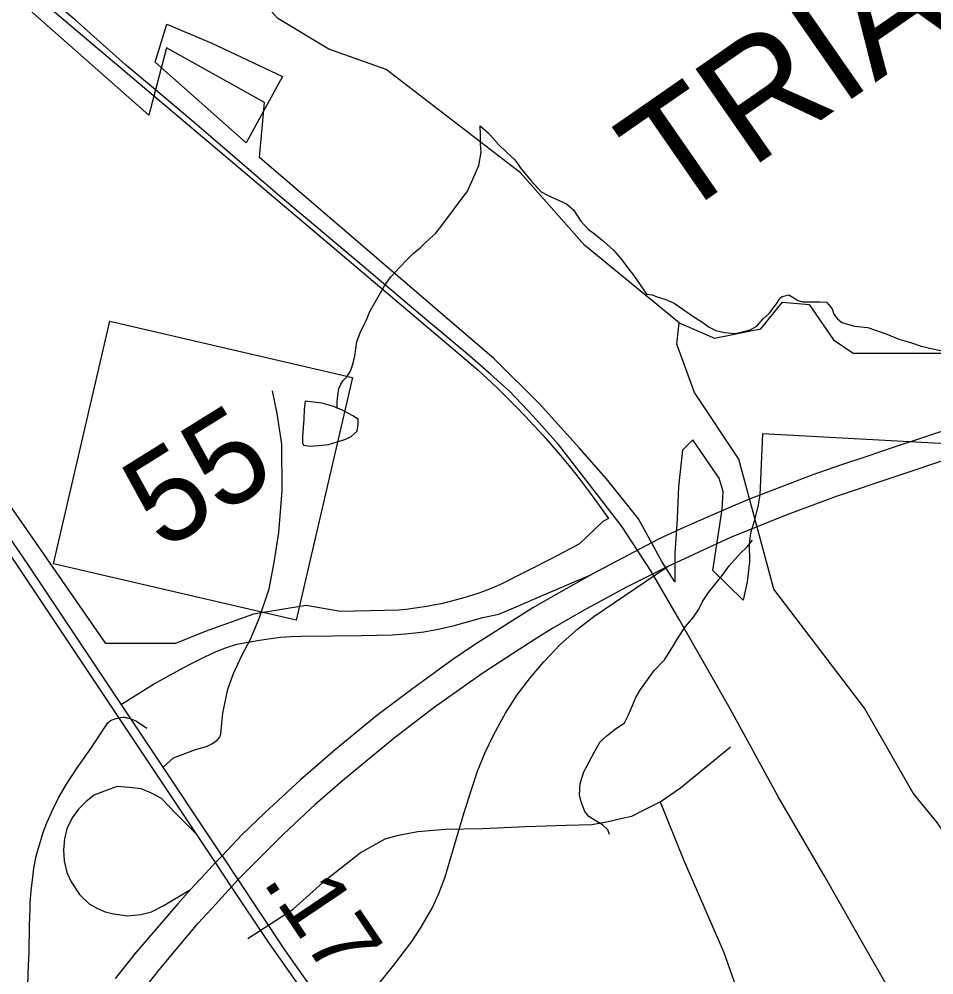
# Model space of a CAD drawing. Extents: x 2001466 to 31450019, y -30647475 to 847247.
# Drawn here: x 2032829 to 2036289, y 760503 to 764118 of the extents above; entities that cross this region are included whole.
import ezdxf

# ---------------------------------------------------------------- set-up
doc = ezdxf.new("R2010")
doc.units = 0
for name, color, linetype in [('Exist Boundary Land Use Industrial Park Label', 7, 'Continuous'), ('Exist Boundary Land Use Park Urban', 7, 'Continuous'), ('Exist Boundary Political City Limit New', 7, 'Continuous'), ('Exist Hydrographic Creek Single Shore', 7, 'Continuous'), ('Exist Hydrographic Misc Water Feature', 7, 'Continuous'), ('Exist Railroad Mainline', 7, 'Continuous'), ('Exist Road Non-System Type 51', 7, 'Continuous'), ('Exist Road Primary Interstate Ramp 1 Lane Attributed', 7, 'Continuous'), ('Exist Road Primary NC Service Mileage Hundredths English Label', 7, 'Continuous'), ('Exist Road Primary NC Shield CELL', 7, 'Continuous'), ('Exist Road Primary NC Shield Number Label', 7, 'Continuous'), ('Exist Road Primary NC UnDivided 4 Lane Attributed', 7, 'Continuous'), ('Map Preparation Boundary City Limit Buffer Line', 7, 'Continuous'), ('Prop Road Primary Interstate Projected', 7, 'Continuous')]:
    doc.layers.add(name, color=color, linetype=linetype)

msp = doc.modelspace()

# ---------------------------------------------------------------- linework, layer by layer
at = {"layer": 'Exist Boundary Land Use Park Urban'}
for points in [[(2033344.6, 763850.4), (2033319.5, 763755.1), (2032290.6, 764662.5), (2032158.9, 763208.7), (2032002.9, 763438), (2031866.4, 763652.6), (2031749.3, 763891.7), (2031676.2, 764057.6), (2031598.2, 764233.2), (2031525, 764447.9), (2031456.7, 764662.5), (2031398.2, 764891.8), (2031349.5, 765072.4), (2031300.7, 765321.2), (2031263.7, 765543.4)], [(2035611.7, 762229.5), (2035609, 762218.7), (2035596, 762173.1), (2035591, 762133.2), (2035591.3, 762065.3), (2035583.5, 761989.5), (2035567.9, 761919.9), (2035453.1, 762032.8), (2035488.7, 762263.7), (2035492.3, 762331.6), (2035477.6, 762382), (2035441.1, 762434.8), (2035377.6, 762526.4), (2035338.8, 762487.4), (2035323.5, 762349.9), (2035318.5, 762228.1), (2035309.3, 762096.4), (2035309, 761989), (2035260.2, 762067.1), (2035172.5, 762228.1), (2035050.6, 762379.3), (2034948.1, 762496.4), (2034797, 762662.3), (2034626.3, 762833), (2033738.8, 763594.1), (2033758, 763802.6), (2033386.7, 764009.9), (2033344.6, 763850.4)], [(2038442.9, 762397), (2035641, 762549.7), (2035632.8, 762376), (2035631.4, 762318.1), (2035624.5, 762280.3), (2035611.7, 762229.5)]]:
    msp.add_lwpolyline(points, dxfattribs=at)
at = {"layer": 'Exist Boundary Political City Limit New'}
for points in [[(2032889.5, 764208.5), (2033296.2, 763864.3), (2033644.2, 763570), (2034496.2, 762849.6), (2034563.9, 762790.8), (2034600.9, 762757.1), (2034637.4, 762722.9), (2034673.2, 762688), (2034708.6, 762652.6), (2034743.5, 762616.7), (2034777.8, 762580.2), (2034811.4, 762543.2), (2034844.5, 762505.6), (2034877, 762467.6), (2034908.9, 762429), (2034940.1, 762389.9), (2034970.8, 762350.4), (2035000.8, 762310.3), (2035030.1, 762269.8), (2035058.9, 762228.8), (2035036.5, 762217.3), (2034948.8, 762133.9), (2034847.2, 762079.1), (2034650.2, 761979.3), (2034623, 761967.9), (2034595.5, 761957.1), (2034567.8, 761947.1), (2034539.9, 761937.6), (2034511.6, 761928.9), (2034483.2, 761920.9), (2034454.8, 761913.5), (2034426, 761906.9), (2034397.1, 761900.9), (2034371, 761896.2), (2034344.8, 761892), (2034318.4, 761888.4), (2034292, 761885.4), (2034265.6, 761882.9), (2034212.5, 761881.7), (2034044.6, 761877.8), (2033914.5, 761900.7), (2033716.4, 761867.7), (2033533.2, 761801.4), (2033420.4, 761755.9), (2033157.5, 761756.1), (2032858.4, 762187.5), (2032612.9, 762537.5)], [(2033825.1, 763901.5), (2033688, 763650.1), (2033343.5, 763955.4), (2033388.2, 764099.3), (2033558.1, 764026.4), (2033825.1, 763901.5)]]:
    msp.add_lwpolyline(points, dxfattribs=at)
at = {"layer": 'Exist Hydrographic Creek Single Shore'}
for points in [[(2035326.3, 762969.8), (2035459.1, 762911.3), (2035634.3, 762947.1), (2035717.1, 763047.1), (2035817.2, 763038.5), (2035909.2, 762905.4), (2035984.1, 762854.6), (2036342.1, 762853.9), (2036417.1, 762904.8), (2036484.2, 763021.6), (2036809.2, 763064.2), (2036934.1, 763120.7), (2037125, 763265.2)], [(2035611.7, 762229.5), (2035551.2, 762453.4), (2035384.1, 762706.1), (2035317.2, 762888), (2035326.3, 762969.8)], [(2037129.5, 759697.9), (2037052.2, 759705.9), (2036961.1, 759757), (2036886.1, 759965.2), (2036852.3, 759988.9), (2036752.2, 760332.2), (2036710.2, 760362.6), (2036610.1, 760623.8), (2036302.1, 761079.7), (2036210.2, 761189.8), (2036026.1, 761511.8), (2035684.1, 761961.8), (2035611.7, 762229.5)]]:
    msp.add_lwpolyline(points, dxfattribs=at)
at = {"layer": 'Exist Hydrographic Misc Water Feature'}
for points in [[(2035326.3, 762969.8), (2034967.2, 763262.7), (2034725.3, 763536.6), (2034217.1, 763927.6), (2034000.2, 764004.2), (2033808.3, 764119.7), (2033659.2, 764286.8), (2033392.2, 764252.9), (2033317.2, 764326.7), (2033300.1, 764435.3), (2033250.1, 764485.5), (2033233.1, 764587.5), (2033075.2, 764679.4), (2032767.2, 764695.5), (2032600.1, 764869.6), (2032442.2, 764935.2), (2032050.2, 765192.5), (2032033.1, 765370.1)], [(2034032.4, 762646), (2034032.2, 762669), (2034034.4, 762695.2), (2034038.3, 762721.4), (2034046.3, 762736.8), (2034054.7, 762751.4), (2034068.7, 762765), (2034082.6, 762786.9), (2034090.6, 762808.9), (2034098.8, 762843.2), (2034107, 762898.8), (2034119.1, 762931.3), (2034133.3, 762960.6), (2034143.1, 762980.9), (2034155.2, 763012.6), (2034211.4, 763109.1), (2034235.6, 763143.1), (2034267.6, 763178.5), (2034297.5, 763209), (2034319.9, 763230.8), (2034345.7, 763253.2), (2034361.7, 763268.4), (2034381.8, 763286.8), (2034403.7, 763306.9), (2034423.8, 763332.8), (2034512, 763450.7), (2034524.3, 763464.4), (2034540.5, 763501), (2034554.5, 763532.8), (2034568.4, 763564.4), (2034576.6, 763614.3), (2034574.8, 763644.7), (2034574.8, 763680.8), (2034572.9, 763714.4)], [(2034572.9, 763714.4), (2034604.7, 763686.8), (2034642.6, 763644.1), (2034672.6, 763614.8), (2034704.3, 763586.2), (2034728.3, 763552.1), (2034766.3, 763506.3), (2034804.2, 763464.4), (2034828.2, 763452.5), (2034858.1, 763437.9), (2034900, 763419.8), (2034926, 763396.3), (2034953.9, 763354), (2034981.8, 763323.8), (2035005.8, 763306.1), (2035039.6, 763277.5), (2035077.7, 763243.9), (2035103.6, 763213.9), (2035131.3, 763177.2), (2035153.2, 763149.7), (2035175.4, 763117.3), (2035197.3, 763085.6), (2035201.6, 763077.4)], [(2035201.6, 763077.4), (2035223.3, 763075.2), (2035239.3, 763069.2), (2035275, 763057), (2035307.2, 763043.2), (2035339, 763021.3), (2035376.9, 762995), (2035411, 762973), (2035438.8, 762952.8), (2035464.9, 762940.7), (2035496.9, 762932.7), (2035538.7, 762928.6), (2035565.2, 762934.6), (2035594.9, 762943), (2035619.1, 762956.5), (2035643.3, 762984.7), (2035666.9, 763006.3), (2035697, 763044.3), (2035707.1, 763062.9), (2035715.3, 763068.5), (2035741.1, 763074.5), (2035759.1, 763064.3), (2035775.1, 763054.2), (2035793.2, 763048), (2035825.2, 763048.2), (2035857.1, 763048.4), (2035883.2, 763047.8), (2035891.2, 763037.8), (2035904.9, 763022), (2035911.1, 763002.1), (2035925, 762983.8), (2035941, 762970.4), (2035989, 762956.3), (2036038.8, 762951.9), (2036110.6, 762925.9), (2036156.7, 762907.7), (2036200.6, 762895.4), (2036241, 762881.4), (2036278.5, 762871.6), (2036314.8, 762865.1)], [(2034032.4, 762646), (2034019.5, 762652.9), (2033973.7, 762665.2), (2033911.8, 762673.1), (2033907.7, 762642.8), (2033905.7, 762605.1), (2033903.6, 762573.2), (2033901.4, 762537.1), (2033901.6, 762515), (2033905.3, 762506.7), (2033931.1, 762502.9), (2033961.2, 762504.7), (2033999.2, 762508.9), (2034061.5, 762527.3), (2034085.3, 762539.1), (2034107.6, 762559.2), (2034111.5, 762584.5), (2034111.5, 762605.1), (2034091.4, 762616.9), (2034049.6, 762640.7), (2034032.4, 762646)], [(2035062.4, 761034.5), (2035056.4, 761051), (2035036.3, 761070.2), (2035008.6, 761086.4), (2034984.4, 761102.4), (2034968.5, 761120.8), (2034954.7, 761157.2), (2034948.8, 761184.4), (2034950.8, 761227), (2034965, 761271), (2034985.1, 761309.2), (2035007.2, 761348.9), (2035027.1, 761384.6), (2035053.3, 761408.7), (2035083.3, 761432.6), (2035119.6, 761456.5), (2035133.5, 761486.6), (2035149.5, 761522.4), (2035161.6, 761552.5), (2035179.7, 761582.5), (2035205.9, 761618.8), (2035231.7, 761654.4), (2035269.9, 761694.6), (2035300, 761742.4), (2035320.3, 761776.4), (2035350.3, 761820.2), (2035380.4, 761856.4), (2035400.5, 761886.3), (2035414.2, 761914.7), (2035436.6, 761948.8), (2035458.7, 761976.2), (2035488.9, 762014.1), (2035514.7, 762050.5), (2035557, 762096.5), (2035582.8, 762122.2), (2035602.5, 762147.1)]]:
    msp.add_lwpolyline(points, dxfattribs=at)
at = {"layer": 'Exist Railroad Mainline'}
msp.add_lwpolyline([(2036207.3, 760295.8), (2036034, 760598.2), (2035874.7, 760878.4), (2035703.3, 761172.8), (2035518.2, 761509.2), (2035325.1, 761849.6), (2035221.6, 762027.7), (2035110, 762198), (2034986.5, 762358.3), (2034868.8, 762508.5), (2034773.2, 762616.7), (2034685.2, 762708.9), (2034613.5, 762773.2), (2034523.7, 762851.4), (2034371.9, 762979.7), (2034110.6, 763200.3), (2033817.2, 763446.9), (2033500, 763719.8), (2033344.6, 763850.4), (2033230.4, 763946.3), (2033041, 764114.8), (2032859.3, 764267.3)], dxfattribs=at)
at = {"layer": 'Exist Road Non-System Type 51'}
for points in [[(2033375.7, 761289.9), (2033413.7, 761323.7), (2033496, 761355.5), (2033537.9, 761367.4), (2033558.1, 761377.2), (2033577.9, 761391.2), (2033587.5, 761400.6), (2033592, 761413.1), (2033596.3, 761455.2), (2033600.2, 761493.2), (2033618.5, 761583), (2033640.7, 761642.9), (2033672.9, 761712.9), (2033705, 761772.8), (2033737.1, 761850.6), (2033775.4, 761962.6), (2033793.7, 762062.5), (2033812, 762176.3), (2033824.4, 762334.3), (2033823, 762510.3), (2033805.2, 762626.3), (2033787.4, 762712.2)], [(2035253.3, 761157.1), (2035331, 761210.4), (2035519.8, 761365.7)], [(2033694.3, 760641.2), (2033866.2, 760751.8), (2033988.9, 760862.3), (2034119.8, 760964.7), (2034214, 761017.9), (2034259, 761030.2), (2034296.9, 761037.1), (2034336.9, 761045.1), (2034440.9, 761054.7), (2034582.9, 761056.4), (2034744.9, 761063.9), (2034898.8, 761069.6), (2034994.9, 761071.2), (2035056.9, 761083.4), (2035110.1, 761095.7), (2035146.9, 761103.9), (2035187.8, 761124.4), (2035253.3, 761157.1)], [(2035253.3, 761157.1), (2035343.3, 760936), (2035494.7, 760588), (2035564.3, 760391.4)]]:
    msp.add_lwpolyline(points, dxfattribs=at)
at = {"layer": 'Exist Road Primary Interstate Ramp 1 Lane Attributed'}
for points in [[(2034131.6, 760397.5), (2034246.1, 760540), (2034314.4, 760629.2), (2034350, 760682.9), (2034391, 760755.7), (2034416.5, 760810.4), (2034440.1, 760873.2), (2034511.6, 761113.3), (2034541.1, 761207.4), (2034563.3, 761273.8), (2034591.9, 761344), (2034622.4, 761406.7), (2034648.2, 761455.7), (2034669.2, 761492.9), (2034713, 761562.1), (2034763.9, 761628.3), (2034813.8, 761687.3), (2034875.8, 761752.1), (2034940.9, 761810.4), (2035003, 761858.2), (2035280, 762046)], [(2033216, 761526.4), (2033338, 761602.2), (2033438.5, 761658.6), (2033479.2, 761679.7), (2033528.9, 761704.1), (2033575.2, 761725.9), (2033613.6, 761740.7), (2033652.8, 761753.8), (2033738.3, 761769.1), (2033781.3, 761775.1), (2033818.3, 761780.1), (2033858.8, 761783.1), (2033895.8, 761784.6), (2034014.1, 761785.6), (2034122.5, 761786.3), (2034241.8, 761789.1), (2034291.2, 761792.5), (2034359.7, 761800.3), (2034420.4, 761811.6), (2034471, 761822.8), (2034583.3, 761854.5), (2034644.3, 761867.3), (2034709.7, 761895.1), (2034813.9, 761940.1), (2034994.5, 762017.5)], [(2033501.4, 761033.9), (2033422.2, 761113.2), (2033367.4, 761170.7), (2033327.5, 761191.1), (2033290.4, 761207), (2033246.1, 761212.3), (2033199.9, 761215.3), (2033158, 761200.9), (2033113.2, 761182.1), (2033082.9, 761159), (2033054, 761130.2), (2033029.4, 761097), (2033009.2, 761055.1), (2033000.6, 761017.6), (2032997.7, 760975.7), (2032999.1, 760933.9), (2033009.2, 760890.6), (2033026.6, 760854.5), (2033058.3, 760806.9), (2033094.4, 760772.3), (2033126.2, 760753.5), (2033155.1, 760742), (2033186.9, 760733.3), (2033212.9, 760730.4), (2033238.9, 760726.1), (2033289.4, 760731.8), (2033329.9, 760742), (2033374.6, 760763.6), (2033476.9, 760825.7)]]:
    msp.add_lwpolyline(points, dxfattribs=at)
at = {"layer": 'Exist Road Primary NC Shield CELL'}
msp.add_lwpolyline([(2032959.4, 762057.9), (2033172.5, 762975.3), (2034090, 762762.2), (2033876.8, 761844.7)], close=True, dxfattribs=at)
at = {"layer": 'Exist Road Primary NC UnDivided 4 Lane Attributed'}
for points in [[(2033572.3, 760927.5), (2033262, 761393.5), (2032800.1, 762084.8), (2032566.9, 762419.3), (2032296.7, 762810.3), (2031951.2, 763315.5), (2031846.6, 763487.9), (2031725.6, 763716.7), (2031561.6, 764060.8), (2031540, 764114.7), (2031449.1, 764360.6)], [(2033597.7, 760953.8), (2033326.6, 761360.9), (2032864.7, 762052.2), (2032658.4, 762354), (2032578.9, 762470), (2032362.6, 762784.3), (2032023.4, 763282.5), (2031893.5, 763491.7), (2031768.7, 763719.2), (2031605.9, 764062.7), (2031582.5, 764115.3), (2031499.2, 764325.1)], [(2038219.2, 763193.8), (2037918.9, 763090.5), (2037488.8, 762947.7), (2036713, 762689.7), (2036639, 762664.7), (2036138.4, 762498.6), (2036035.8, 762463.8), (2035935.8, 762430.8), (2035827, 762393.3), (2035587.9, 762301.4), (2035502.2, 762264.7), (2035423.7, 762230.8), (2035331.8, 762189.8), (2035247.9, 762151.4), (2034994.5, 762017.5)], [(2036359.4, 762460.1), (2035919.4, 762312), (2035733.3, 762243.3), (2035519.6, 762156.7), (2035280, 762046)], [(2035280, 762046), (2035126.6, 761969.3), (2034963.8, 761881.5), (2034847.8, 761814.2), (2034777.5, 761769.8), (2034674.5, 761703.8), (2034579.3, 761641.5), (2034398.6, 761513.7), (2034247.2, 761397.7), (2034052.9, 761237.3), (2033948.4, 761147.2), (2033828.7, 761034.9), (2033657.2, 760864.3)], [(2034994.5, 762017.5), (2034831.2, 761925.5), (2034772.3, 761891.6), (2034696.1, 761843.2), (2034551.8, 761751.3), (2034465.5, 761692.7), (2034400.4, 761645.8), (2034316.6, 761584.7), (2034181.3, 761482.9), (2034025.7, 761355), (2033893.8, 761240.9), (2033758.7, 761115.7), (2033670.7, 761031), (2033597.7, 760953.8)], [(2033597.7, 760953.8), (2033572.3, 760927.5)], [(2033657.2, 760864.3), (2033598.4, 760952.8)], [(2033572.3, 760927.5), (2033534.8, 760886.6), (2033512, 760862.6), (2033476.9, 760825.7)], [(2033633.2, 760836.1), (2033572.3, 760927.5)], [(2033657.2, 760864.3), (2033633.2, 760836.1)], [(2034969, 758950.6), (2034771.9, 759242.2), (2034673.9, 759389.3), (2034421, 759753.3), (2034301.4, 759935.3), (2033834.7, 760597.8), (2033657.2, 760864.3)], [(2033476.9, 760825.7), (2033429.6, 760771.8), (2033273.2, 760590.1)], [(2033358.4, 760522.7), (2033454.4, 760636.7), (2033507, 760699.1), (2033571.5, 760769.2), (2033633.2, 760836.1)], [(2034942.9, 758932.2), (2034704.7, 759277.7), (2034609.3, 759421.9), (2034361.3, 759783.4), (2034236.8, 759967.9), (2033770.1, 760630.4), (2033633.2, 760836.1)]]:
    msp.add_lwpolyline(points, dxfattribs=at)
at = {"layer": 'Map Preparation Boundary City Limit Buffer Line'}
for points in [[(2032889.5, 764208.5), (2033296.2, 763864.3), (2033644.2, 763570), (2034496.2, 762849.6), (2034563.9, 762790.8), (2034600.9, 762757.1), (2034637.4, 762722.9), (2034673.2, 762688), (2034708.6, 762652.6), (2034743.5, 762616.7), (2034777.8, 762580.2), (2034811.4, 762543.2), (2034844.5, 762505.6), (2034877, 762467.6), (2034908.9, 762429), (2034940.1, 762389.9), (2034970.8, 762350.4), (2035000.8, 762310.3), (2035030.1, 762269.8), (2035058.9, 762228.8), (2035036.5, 762217.3), (2034948.8, 762133.9), (2034847.2, 762079.1), (2034650.2, 761979.3), (2034623, 761967.9), (2034595.5, 761957.1), (2034567.8, 761947.1), (2034539.9, 761937.6), (2034511.6, 761928.9), (2034483.2, 761920.9), (2034454.8, 761913.5), (2034426, 761906.9), (2034397.1, 761900.9), (2034371, 761896.2), (2034344.8, 761892), (2034318.4, 761888.4), (2034292, 761885.4), (2034265.6, 761882.9), (2034212.5, 761881.7), (2034044.6, 761877.8), (2033914.5, 761900.7), (2033716.4, 761867.7), (2033533.2, 761801.4), (2033420.4, 761755.9), (2033157.5, 761756.1), (2032858.4, 762187.5), (2032612.9, 762537.5)], [(2033825.1, 763901.5), (2033688, 763650.1), (2033343.5, 763955.4), (2033388.2, 764099.3), (2033558.1, 764026.4), (2033825.1, 763901.5)]]:
    msp.add_lwpolyline(points, dxfattribs=at)
at = {"layer": 'Prop Road Primary Interstate Projected'}
for points in [[(2032866.7, 760589.4), (2032869.2, 760691.2), (2032871.1, 760751.7), (2032871.7, 760774.2), (2032875.1, 760822.6), (2032880, 760861), (2032884.9, 760906.4), (2032894, 760951.8), (2032905.2, 760991.6), (2032921.3, 761045.3), (2032933.8, 761078.2), (2032958.4, 761131.4), (2032978.8, 761172.3), (2033008.1, 761224.1), (2033046.1, 761281.8), (2033100.1, 761359.2), (2033164.7, 761456.3), (2033173.8, 761463.7), (2033180.8, 761467.8), (2033196, 761472.6), (2033212.7, 761476.6), (2033221.9, 761477.3), (2033226.3, 761477.2), (2033230, 761476.8)], [(2033230, 761476.8), (2033233.8, 761476.5), (2033238.3, 761475.8), (2033249.8, 761472.6), (2033273.5, 761463.2), (2033312.7, 761436.2)], [(2032689.8, 759722), (2032762.6, 759921.2), (2032832.3, 760164.7), (2032857.6, 760319.7), (2032864.9, 760538.2), (2032866.7, 760589.4)], [(2033261.1, 760576), (2033273.2, 760590.1), (2033192.3, 760489.8)], [(2033307.1, 760456.4), (2033358.4, 760522.7)]]:
    msp.add_lwpolyline(points, dxfattribs=at)

# ---------------------------------------------------------------- texts
at = {"layer": 'Exist Boundary Land Use Industrial Park Label'}
msp.add_text('TRIANGLE', height=430, rotation=34.7433, dxfattribs=at).set_placement((2035305.3, 763348.9))
at = {"layer": 'Exist Road Primary NC Service Mileage Hundredths English Label'}
msp.add_text('.17', height=250, rotation=303.9481, dxfattribs=at).set_placement((2033747.2, 760856.8))
at = {"layer": 'Exist Road Primary NC Shield Number Label'}
msp.add_text('55', height=350, rotation=31.918, dxfattribs=at).set_placement((2033371.9, 762103.5))

doc.saveas('drawing.dxf')
